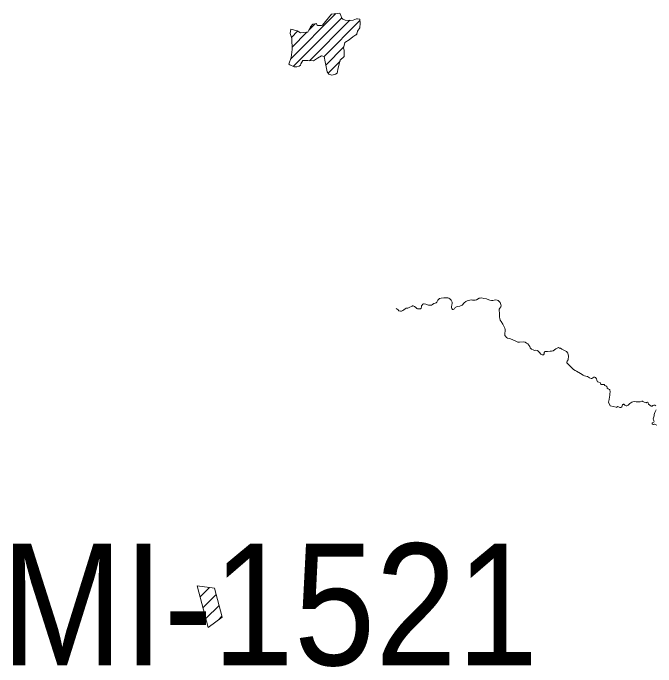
# Model space of a CAD drawing. Extents: x 553962 to 842807, y 8883888 to 9032388.
# Drawn here: x 590271 to 592913, y 8915805 to 8918492 of the extents above; entities that cross this region are included whole.
import ezdxf

# ---------------------------------------------------------------- set-up
doc = ezdxf.new("R2010")
doc.units = 0
doc.header["$LTSCALE"] = 200
doc.layers.add('6', color=7, linetype='Continuous', lineweight=13)

msp = doc.modelspace()

# ---------------------------------------------------------------- linework, layer by layer
at = {"layer": '6'}
for p, q in [((591411.9, 8918304.7), (591597.7, 8918490.6)), ((591422.4, 8918272.8), (591622.2, 8918472.6)), ((591486.8, 8918422.1), (591512.9, 8918448.1)), ((591488.7, 8918296.7), (591654.9, 8918462.8)), ((591549.2, 8918314.7), (591696.1, 8918461.7)), ((591414.7, 8918392.4), (591440.2, 8918417.8)), ((591417.3, 8918352.5), (591478.5, 8918413.8)), ((591680.6, 8918403.7), (591683.7, 8918406.8)), ((591555.8, 8918278.9), (591630.3, 8918353.4)), ((591565.1, 8918245.7), (591614.9, 8918295.5)), ((591027.1, 8916137.6), (591027.5, 8916138)), ((591039.1, 8916093), (591077.3, 8916131.2)), ((591051.1, 8916048.4), (591105.1, 8916102.4)), ((591063, 8916003.8), (591117.1, 8916057.8)), ((591113.7, 8915997.9), (591129.1, 8916013.2))]:
    msp.add_line(p, q, dxfattribs=at)
for points in [[(591659, 8918462.6), (591668.5, 8918464), (591682.1, 8918469.4), (591686.2, 8918469.4), (591695.7, 8918468), (591697, 8918450.4), (591695.7, 8918431.4), (591686.2, 8918417.8), (591683.4, 8918405.6), (591667.2, 8918394.8), (591652.2, 8918382.5), (591634.6, 8918371.7), (591629.2, 8918348.6), (591631.9, 8918340.5), (591631.9, 8918314.7), (591615.6, 8918298.4), (591607.5, 8918267.2), (591602.1, 8918245.5), (591595.3, 8918241.4), (591591.2, 8918240.1), (591580.3, 8918237.3), (591568.1, 8918241.4), (591561.3, 8918250.9), (591553.2, 8918291.6), (591549.1, 8918314.7), (591538.3, 8918317.4), (591522, 8918306.6), (591505.7, 8918295.7), (591482.7, 8918297.1), (591461, 8918297.1), (591452.8, 8918283.5), (591451.5, 8918278.1), (591446, 8918274), (591436.6, 8918271.3), (591425.7, 8918271.3), (591408.1, 8918279.4), (591404, 8918282.1), (591413.5, 8918309.3), (591417.6, 8918343.2), (591416.2, 8918388), (591409.4, 8918408.3), (591412.1, 8918426), (591437.9, 8918419.2), (591451.5, 8918411), (591477.2, 8918413.8), (591482.7, 8918413.8), (591493.5, 8918435.5), (591503, 8918446.3), (591517.9, 8918449), (591519.3, 8918443.6), (591523.4, 8918440.9), (591527.4, 8918440.9), (591531.5, 8918440.9), (591538.3, 8918440.9), (591542.4, 8918442.2), (591579, 8918488.4), (591614.3, 8918492.5), (591618.3, 8918483), (591622.4, 8918472.1), (591626.5, 8918468), (591636, 8918464)], [(591027, 8916138), (591072.7, 8915967.9), (591130, 8916009.8), (591098, 8916128.3)]]:
    msp.add_lwpolyline(points, close=True, dxfattribs=at)
for points in [[(591845.6, 8917277.7), (591849.8, 8917275.1), (591853.6, 8917272.5), (591856.8, 8917269), (591862.9, 8917267.1), (591867.4, 8917268), (591872, 8917270), (591877.2, 8917272.6), (591881.7, 8917277.1), (591886.9, 8917279.1), (591892.6, 8917280.1), (591898, 8917281.9), (591911.5, 8917288.4), (591912.4, 8917288.6), (591915.1, 8917288.6), (591920.4, 8917287.1), (591926.3, 8917282.5), (591930.3, 8917278.6), (591932.7, 8917277.4), (591936.8, 8917276.8), (591941.4, 8917276.7), (591944.6, 8917276.9), (591947.1, 8917278.1), (591948.1, 8917279.7), (591949.7, 8917285.5), (591949.8, 8917289.9), (591950.3, 8917291.2), (591955, 8917296), (591957.2, 8917297.2), (591960.7, 8917297.4), (591967.8, 8917295.8), (591977.8, 8917292.2), (591984.7, 8917291.9), (591990.2, 8917292.5), (591994.9, 8917294.9), (591999.7, 8917299.4), (592005.2, 8917299.8), (592009.9, 8917301.1), (592011.7, 8917303.8), (592015.8, 8917313), (592018.7, 8917315.7), (592023.7, 8917319), (592029.6, 8917320.3), (592041.4, 8917322.1), (592052.1, 8917322.6), (592057.4, 8917322.2), (592062.2, 8917321), (592066.4, 8917317.7), (592070.9, 8917313), (592074.3, 8917307.5), (592075.4, 8917304.4), (592075.4, 8917301.5), (592073.8, 8917290.7), (592072.7, 8917288.2), (592072.1, 8917282.9), (592074, 8917277.7), (592076.8, 8917274.7), (592078.7, 8917274.3), (592079.6, 8917274.6), (592084.5, 8917277.6), (592088.2, 8917282.7), (592095.4, 8917287), (592106.7, 8917288.2), (592112.7, 8917290), (592116.6, 8917292.6), (592124.8, 8917301.6), (592131.5, 8917306.6), (592137, 8917309.7), (592142.4, 8917311.8), (592147.8, 8917312.8), (592153, 8917313.4), (592159.1, 8917313), (592164.9, 8917313), (592170.5, 8917312.2), (592175.5, 8917314.6), (592185.9, 8917320.4), (592190.5, 8917321.4), (592197.2, 8917321.6), (592203.6, 8917319.4), (592216.4, 8917318.6), (592225.5, 8917314.4), (592230.7, 8917312.4), (592236.7, 8917310.9), (592242.4, 8917311.1), (592248.1, 8917312.4), (592254.1, 8917313.4), (592259.9, 8917312.8), (592265.1, 8917310.8), (592269.7, 8917306.4), (592271.2, 8917303.7), (592272.3, 8917302.9), (592275.7, 8917294.6), (592276.6, 8917289.2), (592275.9, 8917285.5), (592271.4, 8917280), (592269.1, 8917275.7), (592268.3, 8917270.4), (592269.3, 8917258.8), (592269.4, 8917252.5), (592269.9, 8917242.9), (592271, 8917236.8)], [(592271, 8917236.8), (592271, 8917236.8), (592273.1, 8917230.7), (592276.2, 8917225.3), (592283.8, 8917214), (592289.3, 8917203.3), (592291.5, 8917197.8), (592292.7, 8917191.5), (592292.7, 8917186.1), (592291.4, 8917175.2), (592292.2, 8917167.6), (592294.6, 8917164.1), (592298.4, 8917159.7), (592302.7, 8917157), (592312.9, 8917154.9), (592340.3, 8917142.5), (592345.8, 8917140.6), (592351.5, 8917140.3), (592368.9, 8917141.3), (592375.2, 8917139.3), (592380.7, 8917136.4), (592385.9, 8917133), (592391.1, 8917128.2), (592394.3, 8917122.2), (592396.1, 8917116.6), (592401.1, 8917111.7), (592408.1, 8917107.8), (592414, 8917106.3), (592419.4, 8917106.8), (592426.8, 8917105.2), (592427.4, 8917104.2), (592430.7, 8917101.9), (592435, 8917097.5), (592440.3, 8917091), (592442.3, 8917089.4), (592445.5, 8917088.1), (592448.1, 8917088.1), (592450.3, 8917088.5), (592453.1, 8917091.5), (592453.5, 8917097.1), (592454.4, 8917098.7), (592456.8, 8917101.6), (592459.2, 8917102.1), (592461.5, 8917101.7), (592466.7, 8917101.4), (592477.9, 8917102.8), (592484.1, 8917103.1), (592490.6, 8917104.9), (592495.6, 8917107.8), (592501.1, 8917111.9), (592506.7, 8917114.8), (592512.7, 8917117.4), (592516.7, 8917115.1), (592521.3, 8917115.6), (592526.3, 8917111.3), (592534.6, 8917107.5), (592540.1, 8917103.7), (592545.8, 8917101), (592550.4, 8917094.7), (592552.6, 8917089), (592553.4, 8917082.9), (592553.4, 8917078), (592552.7, 8917072.4), (592551.6, 8917066.9), (592548.2, 8917061.5), (592547.3, 8917059.6), (592547.3, 8917054.7), (592550.3, 8917050.4), (592561.6, 8917039.8), (592567, 8917034.3), (592574.5, 8917027.9), (592580.6, 8917023.7), (592585.8, 8917020.6), (592602.8, 8917011.8), (592614.3, 8917004.6), (592619.5, 8917002), (592624.7, 8917000), (592631.2, 8916998.5), (592636.2, 8916996.2), (592639.5, 8916993.2), (592646.8, 8916991.2), (592649.2, 8916991.1), (592657.9, 8916996.1), (592661, 8916996.4), (592661.7, 8916996.2), (592664.2, 8916994.4), (592669.2, 8916988.6), (592669.9, 8916983.4), (592673, 8916976.8), (592677.8, 8916976.1), (592684.1, 8916973.9), (592685.2, 8916971.8), (592686.4, 8916967), (592687.1, 8916966.5), (592688.8, 8916965.9), (592697.7, 8916966), (592700.3, 8916965.4), (592702.8, 8916961.5), (592705, 8916960.5), (592709.9, 8916959.1), (592711.1, 8916957.5)], [(592711.1, 8916957.5), (592712.3, 8916955.2), (592712.3, 8916955.2), (592712.5, 8916952), (592712.9, 8916951.3), (592716.5, 8916947.7), (592721.5, 8916946), (592723.3, 8916943.9), (592723.8, 8916943), (592724.6, 8916937.6), (592724, 8916926.3), (592723.1, 8916920.9), (592721.6, 8916915.2), (592720.5, 8916904.2), (592718.9, 8916898.6), (592717.9, 8916893.2), (592724.4, 8916878.8), (592748.9, 8916872.5), (592752, 8916871.9), (592752.8, 8916872.2), (592756.5, 8916875), (592756.8, 8916876), (592764.5, 8916872), (592768.8, 8916871.5), (592772.3, 8916874.1), (592774.2, 8916877.3), (592774.6, 8916880), (592776.1, 8916881.8), (592776.7, 8916883.3), (592778.3, 8916883.5), (592779.7, 8916884.5), (592781.1, 8916884.6), (592785.3, 8916881.4), (592790.6, 8916878.7), (592793.5, 8916878.7), (592799, 8916881.6), (592806.1, 8916887.4), (592809.8, 8916890.8), (592813.5, 8916892.8), (592818.2, 8916894.8), (592823.2, 8916895.6), (592832.3, 8916895.2), (592841.5, 8916895.2), (592846.2, 8916894.2), (592848.3, 8916894.2), (592855.1, 8916897.4), (592857.3, 8916897.7), (592859.4, 8916896.6), (592863.9, 8916893.7), (592869.3, 8916891.4), (592872.9, 8916891), (592874, 8916891.6), (592877.8, 8916892.9), (592880, 8916893), (592881.3, 8916890.9), (592883, 8916885.1), (592893.3, 8916877.1), (592895.9, 8916877), (592897.7, 8916877.4), (592900.5, 8916879), (592904.1, 8916880.6), (592908.2, 8916881.2), (592908.8, 8916881.1), (592913.1, 8916878.3)], [(592913.2, 8916861.2), (592912.4, 8916858.9), (592908.4, 8916850.8), (592907.6, 8916846.4), (592906.1, 8916842), (592905.5, 8916837.8), (592903.6, 8916833.6), (592902.2, 8916828.9), (592901.3, 8916824.9), (592901.9, 8916824), (592902.6, 8916820.6), (592904.8, 8916816.2), (592905.6, 8916813.8), (592903.6, 8916811.8), (592897.4, 8916808), (592896.8, 8916804.3), (592899.4, 8916802.5), (592901.2, 8916801.9), (592903.1, 8916801.9), (592906.1, 8916803), (592907.3, 8916803), (592910.3, 8916802.2), (592916.3, 8916798.3)]]:
    msp.add_lwpolyline(points, dxfattribs=at)

# ---------------------------------------------------------------- texts
at = {"layer": '6', "width": 0.9}
msp.add_text('MI-1521', height=500, dxfattribs=at).set_placement((590221.3, 8915812.3))

doc.saveas('drawing.dxf')
